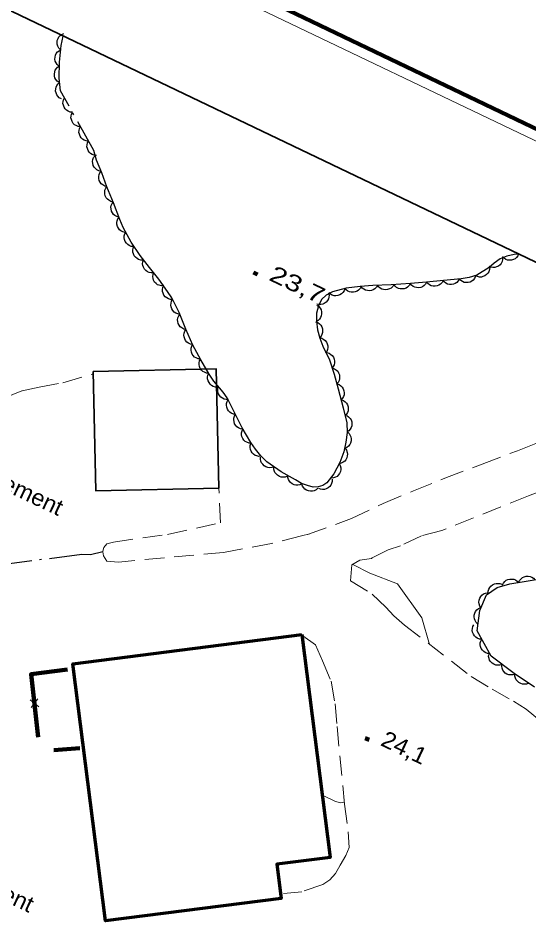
# Model space of a CAD drawing. Extents: x 356765 to 358572, y 5103174 to 5104650.
# Drawn here: x 358125.7 to 358172.3, y 5104085.1 to 5104167.6 of the extents above; entities that cross this region are included whole.
import ezdxf

# ---------------------------------------------------------------- set-up
doc = ezdxf.new("R2010")
doc.units = 0
doc.header["$LTSCALE"] = 0.6
doc.linetypes.add('DOT_DASHED', pattern=[7.7, 5, -1.2, 0.3, -1.2])
doc.linetypes.add('MEDIUM_DASHED', pattern=[4.5, 3, -1.5])
for name, color, linetype, lineweight in [('19', 7, 'Continuous', 13), ('2', 7, 'Continuous', 13), ('3', 7, 'Continuous', 140), ('31', 7, 'Continuous', 70), ('37', 7, 'Continuous', 13), ('41', 7, 'DOT_DASHED', 25), ('44', 7, 'Continuous', 25), ('52', 7, 'Continuous', 13), ('60', 7, 'Continuous', 13)]:
    doc.layers.add(name, color=color, linetype=linetype, lineweight=lineweight)

msp = doc.modelspace()

# ---------------------------------------------------------------- linework, layer by layer
at = {"layer": '19', "linetype": 'MEDIUM_DASHED'}
for points in [[(358152.14, 5104120.51), (358156.15, 5104121.97), (358159.04, 5104123.33), (358161.81, 5104124.51), (358164.67, 5104125.65), (358168.08, 5104126.93), (358171.3, 5104128.16), (358174.35, 5104129.36)], [(358178.37, 5104126.36), (358172.3, 5104124.04), (358164.38, 5104120.87), (358162.55, 5104120.39), (358160.62, 5104119.48), (358159.5, 5104119.11), (358158.03, 5104118.38), (358157.97, 5104118.33), (358156.9, 5104118.17), (358156.17, 5104117.74), (358156.07, 5104116.3), (358158.05, 5104115.07), (358159.27, 5104113.9), (358160, 5104113.1), (358161, 5104112.25), (358167.07, 5104107.56), (358168.98, 5104106.4), (358170.94, 5104105.31), (358172.1, 5104104.57), (358173.91, 5104103.07)], [(358152.36, 5104120.57), (358151.58, 5104120.38), (358148.86, 5104119.69), (358144.46, 5104118.88), (358134.88, 5104118), (358133.84, 5104118.08), (358133.52, 5104118.56), (358133.47, 5104118.92)], [(358151.71, 5104111.28), (358152.88, 5104110.46), (358153.51, 5104108.99), (358154.29, 5104107.13), (358154.65, 5104105.07), (358154.83, 5104103), (358155.51, 5104095.93), (358155.85, 5104093.38), (358155.94, 5104091.96), (358155.63, 5104091.24), (358155.12, 5104090.35), (358154.7, 5104089.6), (358154.17, 5104089.01), (358153.53, 5104088.58), (358151.63, 5104087.93), (358149.96, 5104087.77)]]:
    msp.add_lwpolyline(points, dxfattribs=at)
at = {"layer": '2'}
for points in [[(358156.26, 5104117.79), (358157.83, 5104116.99), (358160.36, 5104116), (358162.58, 5104112.9), (358163.28, 5104110.49)], [(358155.49, 5104096.1), (358155.19, 5104096.04), (358154.7, 5104096.16), (358153.5, 5104096.75)]]:
    msp.add_lwpolyline(points, dxfattribs=at)
at = {"layer": '3'}
for p, q in [((358147.22, 5104144.4), (358147.58, 5104144.23)), ((358157.41, 5104101.95), (358157.77, 5104101.78))]:
    msp.add_line(p, q, dxfattribs=at)
at = {"layer": '31', "lineweight": 35}
msp.add_lwpolyline([(358144.04, 5104124.74), (358132.83, 5104124.49), (358132.59, 5104135.38), (358143.8, 5104135.63), (358144.04, 5104124.74)], close=True, dxfattribs=at)
at = {"layer": '31'}
msp.add_lwpolyline([(358151.61, 5104111.38), (358154.2, 5104091.06), (358149.34, 5104090.44), (358149.74, 5104087.3), (358133.7, 5104085.26), (358130.72, 5104108.72), (358151.61, 5104111.38)], close=True, dxfattribs=at)
at = {"layer": '37'}
for p, q in [((358126.83, 5104105.43), (358127.61, 5104104.8)), ((358126.91, 5104104.72), (358127.53, 5104105.51)), ((358127.33, 5104104.12), (358127.57, 5104102.04)), ((358128.98, 5104100.85), (358131.35, 5104101.02))]:
    msp.add_line(p, q, dxfattribs=at)
at = {"layer": '37', "lineweight": 158}
msp.add_line((358128.98, 5104100.85), (358131.35, 5104101.02), dxfattribs=at)
msp.add_lwpolyline([(358130.23, 5104108.19), (358126.92, 5104107.76), (358127.57, 5104102.04)], dxfattribs=at)
at = {"layer": '37'}
msp.add_lwpolyline([(358130.23, 5104108.19), (358126.92, 5104107.76), (358127.11, 5104106.11)], dxfattribs=at)
at = {"layer": '41'}
msp.add_lwpolyline([(358133.47, 5104118.92), (358132.33, 5104118.66), (358131.56, 5104118.69), (358124.5, 5104117.79), (358114.01, 5104117.03)], dxfattribs=at)
at = {"layer": '44'}
for points in [[(358129.59, 5104164.74), (358129.44, 5104164.89), (358129.35, 5104165.07), (358129.3, 5104165.23), (358129.29, 5104165.41), (358129.31, 5104165.59), (358129.38, 5104165.77), (358129.46, 5104165.91), (358129.58, 5104166.03), (358129.73, 5104166.14), (358129.9, 5104166.21)], [(358129.46, 5104163.24), (358129.3, 5104163.38), (358129.19, 5104163.55), (358129.12, 5104163.7), (358129.09, 5104163.87), (358129.1, 5104164.06), (358129.15, 5104164.24), (358129.21, 5104164.39), (358129.33, 5104164.53), (358129.47, 5104164.65), (358129.63, 5104164.74)], [(358129.47, 5104161.74), (358129.3, 5104161.86), (358129.18, 5104162.02), (358129.09, 5104162.16), (358129.05, 5104162.33), (358129.04, 5104162.52), (358129.07, 5104162.71), (358129.12, 5104162.86), (358129.22, 5104163.01), (358129.34, 5104163.14), (358129.49, 5104163.24)], [(358129.68, 5104160.25), (358129.49, 5104160.35), (358129.35, 5104160.5), (358129.25, 5104160.63), (358129.19, 5104160.79), (358129.15, 5104160.97), (358129.16, 5104161.16), (358129.19, 5104161.32), (358129.27, 5104161.48), (358129.38, 5104161.63), (358129.52, 5104161.74)], [(358130.69, 5104159.03), (358130.48, 5104159.05), (358130.29, 5104159.13), (358130.15, 5104159.21), (358130.03, 5104159.33), (358129.92, 5104159.49), (358129.86, 5104159.67), (358129.82, 5104159.83), (358129.84, 5104160), (358129.88, 5104160.18), (358129.96, 5104160.34)], [(358131.42, 5104157.72), (358131.21, 5104157.74), (358131.02, 5104157.81), (358130.88, 5104157.9), (358130.76, 5104158.02), (358130.65, 5104158.18), (358130.59, 5104158.36), (358130.55, 5104158.51), (358130.56, 5104158.69), (358130.61, 5104158.87), (358130.69, 5104159.03)], [(358132.15, 5104156.41), (358131.94, 5104156.43), (358131.75, 5104156.5), (358131.61, 5104156.58), (358131.48, 5104156.71), (358131.38, 5104156.86), (358131.32, 5104157.04), (358131.28, 5104157.2), (358131.29, 5104157.38), (358131.34, 5104157.56), (358131.42, 5104157.72)], [(358132.88, 5104155.1), (358132.67, 5104155.12), (358132.48, 5104155.19), (358132.34, 5104155.27), (358132.21, 5104155.4), (358132.11, 5104155.55), (358132.05, 5104155.73), (358132.01, 5104155.89), (358132.02, 5104156.07), (358132.07, 5104156.25), (358132.15, 5104156.41)], [(358133.3, 5104153.65), (358133.09, 5104153.69), (358132.91, 5104153.79), (358132.78, 5104153.89), (358132.67, 5104154.03), (358132.59, 5104154.19), (358132.55, 5104154.38), (358132.53, 5104154.54), (358132.56, 5104154.71), (358132.62, 5104154.89), (358132.72, 5104155.04)], [(358133.83, 5104152.25), (358133.63, 5104152.3), (358133.45, 5104152.4), (358133.32, 5104152.5), (358133.22, 5104152.65), (358133.14, 5104152.81), (358133.1, 5104153), (358133.09, 5104153.16), (358133.13, 5104153.34), (358133.2, 5104153.51), (358133.3, 5104153.65)], [(358134.4, 5104150.86), (358134.19, 5104150.9), (358134.02, 5104151), (358133.88, 5104151.1), (358133.78, 5104151.24), (358133.69, 5104151.4), (358133.65, 5104151.59), (358133.63, 5104151.75), (358133.66, 5104151.93), (358133.73, 5104152.1), (358133.83, 5104152.25)], [(358134.94, 5104149.46), (358134.74, 5104149.51), (358134.56, 5104149.61), (358134.43, 5104149.71), (358134.33, 5104149.85), (358134.25, 5104150.02), (358134.21, 5104150.21), (358134.19, 5104150.37), (358134.23, 5104150.54), (358134.3, 5104150.71), (358134.4, 5104150.86)], [(358135.49, 5104148.07), (358135.29, 5104148.11), (358135.11, 5104148.21), (358134.98, 5104148.31), (358134.88, 5104148.45), (358134.79, 5104148.62), (358134.75, 5104148.81), (358134.74, 5104148.97), (358134.77, 5104149.14), (358134.84, 5104149.31), (358134.94, 5104149.46)], [(358136.27, 5104146.78), (358136.06, 5104146.8), (358135.87, 5104146.87), (358135.73, 5104146.96), (358135.61, 5104147.08), (358135.5, 5104147.24), (358135.44, 5104147.42), (358135.4, 5104147.58), (358135.42, 5104147.75), (358135.46, 5104147.93), (358135.55, 5104148.09)], [(358137.13, 5104145.55), (358136.92, 5104145.55), (358136.73, 5104145.61), (358136.58, 5104145.68), (358136.45, 5104145.8), (358136.33, 5104145.94), (358136.25, 5104146.12), (358136.2, 5104146.27), (358136.2, 5104146.45), (358136.23, 5104146.63), (358136.3, 5104146.8)], [(358138.09, 5104144.39), (358137.88, 5104144.38), (358137.69, 5104144.42), (358137.53, 5104144.48), (358137.39, 5104144.59), (358137.26, 5104144.72), (358137.17, 5104144.89), (358137.11, 5104145.04), (358137.09, 5104145.22), (358137.11, 5104145.4), (358137.16, 5104145.57)], [(358169.94, 5104145.81), (358169.94, 5104145.6), (358169.89, 5104145.41), (358169.82, 5104145.25), (358169.71, 5104145.12), (358169.56, 5104145), (358169.39, 5104144.92), (358169.24, 5104144.87), (358169.06, 5104144.86), (358168.88, 5104144.89), (358168.71, 5104144.95)], [(358171.41, 5104146.13), (358171.33, 5104145.94), (358171.2, 5104145.78), (358171.08, 5104145.67), (358170.93, 5104145.59), (358170.75, 5104145.54), (358170.56, 5104145.53), (358170.39, 5104145.55), (358170.23, 5104145.61), (358170.07, 5104145.71), (358169.94, 5104145.83)], [(358168.76, 5104144.89), (358168.75, 5104144.68), (358168.68, 5104144.49), (358168.6, 5104144.34), (358168.48, 5104144.22), (358168.33, 5104144.11), (358168.15, 5104144.04), (358168, 5104143.99), (358167.82, 5104144), (358167.64, 5104144.04), (358167.48, 5104144.11)], [(358139.02, 5104143.22), (358138.81, 5104143.2), (358138.61, 5104143.25), (358138.46, 5104143.3), (358138.32, 5104143.41), (358138.19, 5104143.54), (358138.1, 5104143.71), (358138.04, 5104143.86), (358138.02, 5104144.04), (358138.04, 5104144.22), (358138.09, 5104144.39)], [(358164.51, 5104143.68), (358164.41, 5104143.5), (358164.26, 5104143.36), (358164.13, 5104143.26), (358163.96, 5104143.2), (358163.78, 5104143.17), (358163.59, 5104143.18), (358163.43, 5104143.21), (358163.27, 5104143.29), (358163.13, 5104143.4), (358163.01, 5104143.54)], [(358166, 5104143.83), (358165.9, 5104143.64), (358165.75, 5104143.5), (358165.62, 5104143.4), (358165.46, 5104143.34), (358165.27, 5104143.31), (358165.08, 5104143.32), (358164.92, 5104143.35), (358164.77, 5104143.43), (358164.62, 5104143.55), (358164.51, 5104143.68)], [(358167.48, 5104144.07), (358167.39, 5104143.88), (358167.26, 5104143.73), (358167.13, 5104143.62), (358166.98, 5104143.54), (358166.8, 5104143.5), (358166.6, 5104143.5), (358166.44, 5104143.51), (358166.28, 5104143.58), (358166.13, 5104143.68), (358166, 5104143.81)], [(358139.84, 5104141.96), (358139.63, 5104141.96), (358139.44, 5104142.02), (358139.29, 5104142.09), (358139.15, 5104142.21), (358139.04, 5104142.35), (358138.96, 5104142.53), (358138.91, 5104142.68), (358138.91, 5104142.86), (358138.94, 5104143.04), (358139.01, 5104143.21)], [(358155.54, 5104142.95), (358155.47, 5104142.75), (358155.35, 5104142.59), (358155.24, 5104142.47), (358155.08, 5104142.38), (358154.91, 5104142.32), (358154.72, 5104142.3), (358154.56, 5104142.3), (358154.39, 5104142.36), (358154.23, 5104142.45), (358154.09, 5104142.57)], [(358157.03, 5104143.14), (358156.93, 5104142.96), (358156.79, 5104142.81), (358156.66, 5104142.71), (358156.5, 5104142.64), (358156.32, 5104142.61), (358156.12, 5104142.62), (358155.96, 5104142.64), (358155.81, 5104142.72), (358155.66, 5104142.83), (358155.54, 5104142.96)], [(358158.52, 5104143.26), (358158.42, 5104143.08), (358158.27, 5104142.94), (358158.14, 5104142.84), (358157.97, 5104142.78), (358157.79, 5104142.75), (358157.6, 5104142.77), (358157.44, 5104142.8), (358157.29, 5104142.88), (358157.14, 5104143), (358157.03, 5104143.14)], [(358160.02, 5104143.31), (358159.91, 5104143.13), (358159.76, 5104143), (358159.62, 5104142.91), (358159.45, 5104142.85), (358159.27, 5104142.83), (358159.08, 5104142.85), (358158.92, 5104142.89), (358158.77, 5104142.98), (358158.63, 5104143.1), (358158.52, 5104143.25)], [(358161.52, 5104143.41), (358161.41, 5104143.23), (358161.26, 5104143.09), (358161.13, 5104143), (358160.96, 5104142.94), (358160.78, 5104142.91), (358160.59, 5104142.93), (358160.43, 5104142.97), (358160.27, 5104143.06), (358160.13, 5104143.17), (358160.02, 5104143.32)], [(358163.01, 5104143.54), (358162.91, 5104143.36), (358162.77, 5104143.22), (358162.63, 5104143.12), (358162.47, 5104143.06), (358162.29, 5104143.03), (358162.09, 5104143.04), (358161.93, 5104143.07), (358161.78, 5104143.15), (358161.63, 5104143.27), (358161.52, 5104143.41)], [(358154.06, 5104142.57), (358154.1, 5104142.36), (358154.08, 5104142.16), (358154.04, 5104142), (358153.95, 5104141.85), (358153.83, 5104141.71), (358153.67, 5104141.6), (358153.53, 5104141.52), (358153.35, 5104141.49), (358153.17, 5104141.49), (358152.99, 5104141.52)], [(358140.51, 5104140.61), (358140.3, 5104140.64), (358140.11, 5104140.72), (358139.97, 5104140.81), (358139.85, 5104140.94), (358139.76, 5104141.09), (358139.7, 5104141.28), (358139.67, 5104141.44), (358139.69, 5104141.61), (358139.74, 5104141.79), (358139.82, 5104141.95)], [(358152.99, 5104141.43), (358153.16, 5104141.31), (358153.28, 5104141.15), (358153.37, 5104141), (358153.41, 5104140.83), (358153.42, 5104140.65), (358153.38, 5104140.46), (358153.33, 5104140.3), (358153.23, 5104140.16), (358153.1, 5104140.03), (358152.95, 5104139.93)], [(358141.05, 5104139.21), (358140.84, 5104139.26), (358140.67, 5104139.36), (358140.53, 5104139.46), (358140.43, 5104139.6), (358140.35, 5104139.76), (358140.31, 5104139.95), (358140.29, 5104140.11), (358140.32, 5104140.28), (358140.39, 5104140.46), (358140.49, 5104140.61)], [(358152.87, 5104139.91), (358153.07, 5104139.84), (358153.24, 5104139.72), (358153.35, 5104139.61), (358153.44, 5104139.45), (358153.5, 5104139.28), (358153.52, 5104139.09), (358153.52, 5104138.93), (358153.46, 5104138.76), (358153.37, 5104138.6), (358153.25, 5104138.46)], [(358141.65, 5104137.84), (358141.45, 5104137.88), (358141.27, 5104137.97), (358141.13, 5104138.07), (358141.02, 5104138.2), (358140.93, 5104138.37), (358140.89, 5104138.55), (358140.86, 5104138.71), (358140.89, 5104138.89), (358140.95, 5104139.06), (358141.05, 5104139.21)], [(358153.25, 5104138.46), (358153.45, 5104138.41), (358153.63, 5104138.31), (358153.76, 5104138.21), (358153.86, 5104138.07), (358153.94, 5104137.91), (358153.98, 5104137.72), (358154, 5104137.56), (358153.96, 5104137.38), (358153.89, 5104137.21), (358153.79, 5104137.06)], [(358142.37, 5104136.53), (358142.17, 5104136.54), (358141.98, 5104136.62), (358141.83, 5104136.7), (358141.71, 5104136.83), (358141.61, 5104136.98), (358141.55, 5104137.16), (358141.51, 5104137.32), (358141.52, 5104137.5), (358141.57, 5104137.68), (358141.65, 5104137.84)], [(358153.91, 5104137.11), (358154.11, 5104137.05), (358154.28, 5104136.94), (358154.4, 5104136.84), (358154.5, 5104136.69), (358154.58, 5104136.52), (358154.61, 5104136.33), (358154.61, 5104136.17), (358154.57, 5104136), (358154.49, 5104135.83), (358154.38, 5104135.69)], [(358143.12, 5104135.23), (358142.92, 5104135.24), (358142.73, 5104135.31), (358142.58, 5104135.39), (358142.46, 5104135.52), (358142.35, 5104135.67), (358142.28, 5104135.85), (358142.24, 5104136.01), (358142.25, 5104136.18), (358142.29, 5104136.36), (358142.37, 5104136.52)], [(358154.41, 5104135.69), (358154.61, 5104135.63), (358154.77, 5104135.51), (358154.89, 5104135.4), (358154.98, 5104135.25), (358155.05, 5104135.08), (358155.07, 5104134.89), (358155.07, 5104134.72), (358155.02, 5104134.56), (358154.94, 5104134.39), (358154.82, 5104134.25)], [(358143.95, 5104133.97), (358143.74, 5104133.97), (358143.54, 5104134.03), (358143.39, 5104134.11), (358143.26, 5104134.22), (358143.15, 5104134.37), (358143.07, 5104134.54), (358143.02, 5104134.7), (358143.02, 5104134.87), (358143.05, 5104135.06), (358143.12, 5104135.22)], [(358144.93, 5104132.83), (358144.72, 5104132.82), (358144.52, 5104132.87), (358144.37, 5104132.94), (358144.23, 5104133.04), (358144.11, 5104133.18), (358144.02, 5104133.35), (358143.96, 5104133.51), (358143.95, 5104133.68), (358143.97, 5104133.87), (358144.03, 5104134.04)], [(358154.83, 5104134.26), (358155.03, 5104134.19), (358155.19, 5104134.07), (358155.31, 5104133.95), (358155.4, 5104133.8), (358155.46, 5104133.62), (358155.48, 5104133.43), (358155.47, 5104133.27), (358155.42, 5104133.1), (358155.33, 5104132.94), (358155.21, 5104132.8)], [(358145.57, 5104131.48), (358145.37, 5104131.5), (358145.18, 5104131.59), (358145.04, 5104131.67), (358144.92, 5104131.8), (358144.83, 5104131.96), (358144.77, 5104132.14), (358144.74, 5104132.3), (358144.76, 5104132.48), (358144.81, 5104132.66), (358144.9, 5104132.82)], [(358155.22, 5104132.81), (358155.42, 5104132.73), (358155.58, 5104132.61), (358155.7, 5104132.5), (358155.78, 5104132.34), (358155.84, 5104132.17), (358155.85, 5104131.98), (358155.85, 5104131.81), (358155.79, 5104131.65), (358155.7, 5104131.48), (358155.58, 5104131.35)], [(358146.23, 5104130.13), (358146.03, 5104130.16), (358145.84, 5104130.24), (358145.7, 5104130.33), (358145.59, 5104130.46), (358145.49, 5104130.62), (358145.44, 5104130.81), (358145.41, 5104130.97), (358145.43, 5104131.14), (358145.48, 5104131.32), (358145.57, 5104131.47)], [(358155.72, 5104131.37), (358155.89, 5104131.26), (358156.03, 5104131.1), (358156.12, 5104130.97), (358156.17, 5104130.8), (358156.19, 5104130.62), (358156.17, 5104130.43), (358156.13, 5104130.27), (358156.04, 5104130.12), (358155.91, 5104129.98), (358155.77, 5104129.87)], [(358147.01, 5104128.84), (358146.8, 5104128.86), (358146.61, 5104128.93), (358146.46, 5104129), (358146.34, 5104129.13), (358146.23, 5104129.28), (358146.16, 5104129.46), (358146.12, 5104129.61), (358146.13, 5104129.79), (358146.17, 5104129.97), (358146.24, 5104130.13)], [(358155.78, 5104129.87), (358155.93, 5104129.73), (358156.04, 5104129.56), (358156.1, 5104129.41), (358156.12, 5104129.23), (358156.12, 5104129.05), (358156.06, 5104128.86), (358155.99, 5104128.71), (358155.88, 5104128.58), (358155.73, 5104128.46), (358155.57, 5104128.38)], [(358147.92, 5104127.65), (358147.71, 5104127.63), (358147.51, 5104127.68), (358147.36, 5104127.73), (358147.21, 5104127.83), (358147.09, 5104127.97), (358146.99, 5104128.13), (358146.93, 5104128.28), (358146.91, 5104128.46), (358146.92, 5104128.64), (358146.97, 5104128.82)], [(358155.58, 5104128.38), (358155.7, 5104128.21), (358155.76, 5104128.01), (358155.79, 5104127.85), (358155.77, 5104127.68), (358155.72, 5104127.5), (358155.63, 5104127.33), (358155.53, 5104127.2), (358155.39, 5104127.1), (358155.22, 5104127.02), (358155.05, 5104126.97)], [(358149.07, 5104126.7), (358148.88, 5104126.63), (358148.68, 5104126.61), (358148.51, 5104126.63), (358148.35, 5104126.69), (358148.19, 5104126.78), (358148.05, 5104126.92), (358147.95, 5104127.04), (358147.88, 5104127.21), (358147.85, 5104127.39), (358147.85, 5104127.57)], [(358150.3, 5104125.84), (358150.1, 5104125.76), (358149.9, 5104125.75), (358149.74, 5104125.76), (358149.57, 5104125.82), (358149.41, 5104125.92), (358149.28, 5104126.05), (358149.17, 5104126.18), (358149.11, 5104126.34), (358149.07, 5104126.52), (358149.07, 5104126.7)], [(358155.03, 5104126.98), (358155.13, 5104126.8), (358155.17, 5104126.6), (358155.18, 5104126.43), (358155.14, 5104126.26), (358155.07, 5104126.09), (358154.95, 5104125.94), (358154.84, 5104125.82), (358154.68, 5104125.74), (358154.51, 5104125.67), (358154.33, 5104125.65)], [(358151.63, 5104125.14), (358151.45, 5104125.05), (358151.25, 5104125.02), (358151.08, 5104125.01), (358150.91, 5104125.06), (358150.74, 5104125.14), (358150.6, 5104125.26), (358150.48, 5104125.38), (358150.4, 5104125.53), (358150.35, 5104125.71), (358150.33, 5104125.89)], [(358154.39, 5104125.56), (358154.39, 5104125.36), (358154.34, 5104125.16), (358154.27, 5104125.01), (358154.16, 5104124.88), (358154.02, 5104124.76), (358153.84, 5104124.68), (358153.69, 5104124.62), (358153.51, 5104124.62), (358153.33, 5104124.64), (358153.16, 5104124.71)], [(358153.08, 5104124.73), (358152.92, 5104124.59), (358152.74, 5104124.5), (358152.58, 5104124.46), (358152.4, 5104124.46), (358152.22, 5104124.49), (358152.04, 5104124.56), (358151.9, 5104124.65), (358151.79, 5104124.78), (358151.69, 5104124.93), (358151.63, 5104125.1)], [(358169.93, 5104115.88), (358170.01, 5104116.07), (358170.15, 5104116.23), (358170.27, 5104116.34), (358170.43, 5104116.41), (358170.61, 5104116.45), (358170.8, 5104116.45), (358170.97, 5104116.44), (358171.13, 5104116.37), (358171.28, 5104116.27), (358171.41, 5104116.13)], [(358171.41, 5104116.13), (358171.49, 5104116.33), (358171.63, 5104116.48), (358171.75, 5104116.59), (358171.91, 5104116.66), (358172.09, 5104116.71), (358172.28, 5104116.71), (358172.45, 5104116.69), (358172.61, 5104116.62), (358172.76, 5104116.52), (358172.89, 5104116.39)], [(358168.63, 5104115.13), (358168.63, 5104115.34), (358168.69, 5104115.53), (358168.76, 5104115.68), (358168.87, 5104115.81), (358169.02, 5104115.93), (358169.19, 5104116.01), (358169.35, 5104116.06), (358169.52, 5104116.06), (358169.7, 5104116.04), (358169.87, 5104115.97)], [(358167.96, 5104113.82), (358167.85, 5104113.99), (358167.79, 5104114.19), (358167.77, 5104114.35), (358167.79, 5104114.52), (358167.85, 5104114.7), (358167.95, 5104114.86), (358168.05, 5104114.99), (358168.2, 5104115.09), (358168.37, 5104115.16), (358168.54, 5104115.2)], [(358167.69, 5104112.35), (358167.54, 5104112.49), (358167.43, 5104112.66), (358167.37, 5104112.81), (358167.35, 5104112.99), (358167.35, 5104113.17), (358167.41, 5104113.35), (358167.48, 5104113.5), (358167.59, 5104113.64), (358167.73, 5104113.75), (358167.9, 5104113.83)], [(358168.03, 5104110.96), (358167.82, 5104110.98), (358167.63, 5104111.06), (358167.49, 5104111.14), (358167.37, 5104111.26), (358167.27, 5104111.42), (358167.2, 5104111.6), (358167.16, 5104111.76), (358167.18, 5104111.93), (358167.22, 5104112.11), (358167.3, 5104112.27)], [(358168.76, 5104109.65), (358168.55, 5104109.67), (358168.36, 5104109.74), (358168.22, 5104109.83), (358168.1, 5104109.95), (358167.99, 5104110.11), (358167.93, 5104110.29), (358167.89, 5104110.45), (358167.9, 5104110.62), (358167.95, 5104110.8), (358168.03, 5104110.96)], [(358169.87, 5104108.67), (358169.67, 5104108.61), (358169.47, 5104108.6), (358169.31, 5104108.61), (358169.14, 5104108.68), (358168.99, 5104108.78), (358168.85, 5104108.92), (358168.75, 5104109.05), (358168.7, 5104109.21), (358168.66, 5104109.39), (358168.67, 5104109.57)], [(358171.07, 5104107.77), (358170.87, 5104107.7), (358170.67, 5104107.7), (358170.5, 5104107.71), (358170.34, 5104107.78), (358170.18, 5104107.88), (358170.05, 5104108.02), (358169.95, 5104108.15), (358169.89, 5104108.31), (358169.86, 5104108.49), (358169.87, 5104108.67)], [(358172.32, 5104106.95), (358172.13, 5104106.87), (358171.93, 5104106.85), (358171.76, 5104106.86), (358171.6, 5104106.91), (358171.43, 5104107), (358171.29, 5104107.13), (358171.19, 5104107.26), (358171.12, 5104107.42), (358171.07, 5104107.6), (358171.07, 5104107.78)]]:
    msp.add_lwpolyline(points, dxfattribs=at)
at = {"layer": '44', "linetype": 'DOT_DASHED'}
for points in [[(358171.42, 5104146.09), (358171.01, 5104146.05), (358170.32, 5104145.91), (358169.71, 5104145.65), (358169.18, 5104145.28), (358168.71, 5104144.86), (358167.59, 5104144.18), (358166.9, 5104143.97), (358166.15, 5104143.84), (358164.56, 5104143.69), (358162.99, 5104143.54), (358161.55, 5104143.41), (358159.76, 5104143.3), (358158.11, 5104143.23), (358156.93, 5104143.13), (358155.67, 5104142.98), (358154.41, 5104142.65), (358153.85, 5104142.36), (358153.42, 5104141.94), (358153.13, 5104141.37), (358152.97, 5104140.7), (358152.95, 5104139.97), (358153.06, 5104139.2), (358153.26, 5104138.43), (358153.54, 5104137.71), (358154.13, 5104136.44), (358154.57, 5104135.13), (358154.95, 5104133.8), (358155.4, 5104132.08), (358155.74, 5104130.7), (358155.77, 5104129.82), (358155.65, 5104128.95), (358155.46, 5104128.07), (358155.09, 5104127.09), (358154.54, 5104126.05), (358153.91, 5104125.23), (358153.55, 5104124.98), (358153.12, 5104124.86), (358152.64, 5104124.84), (358152.14, 5104124.97), (358151.6, 5104125.18), (358151.03, 5104125.49), (358149.73, 5104126.24), (358148.44, 5104127.15), (358147.89, 5104127.69), (358147.4, 5104128.29), (358146.97, 5104128.91), (358146.17, 5104130.26), (358145.46, 5104131.7), (358144.81, 5104132.99), (358144.43, 5104133.5), (358143.59, 5104134.51), (358143.18, 5104135.13), (358142.41, 5104136.46), (358141.67, 5104137.8), (358141.03, 5104139.26), (358140.43, 5104140.76), (358139.75, 5104142.09), (358139.36, 5104142.68), (358138.56, 5104143.8), (358137.71, 5104144.88), (358136.86, 5104145.96), (358136.04, 5104147.19), (358135.31, 5104148.53), (358135.02, 5104149.26), (358134.44, 5104150.76), (358133.84, 5104152.22), (358133.36, 5104153.5), (358132.88, 5104154.66), (358132.63, 5104155.54), (358129.6, 5104160.99), (358129.48, 5104162.15), (358129.5, 5104163.61), (358129.67, 5104165.13), (358129.85, 5104165.97), (358129.85, 5104165.98)], [(358172.86, 5104106.59), (358170.98, 5104107.84), (358168.89, 5104109.41), (358167.61, 5104111.72), (358167.86, 5104113.57), (358168.47, 5104115.02), (358169.43, 5104115.67), (358170.61, 5104116), (358174.98, 5104116.74)]]:
    msp.add_lwpolyline(points, dxfattribs=at)
at = {"layer": '52', "linetype": 'MEDIUM_DASHED'}
for points in [[(358114.41, 5104131.66), (358115.72, 5104131.53), (358117.91, 5104130.91), (358119.61, 5104131.12), (358122.93, 5104132.45), (358124.42, 5104132.94), (358126.1, 5104133.63), (358127.64, 5104133.96), (358129.82, 5104134.36), (358132.59, 5104135.17)], [(358133.47, 5104118.92), (358133.46, 5104118.98), (358133.56, 5104119.32), (358133.84, 5104119.66), (358134.43, 5104119.82), (358139.36, 5104120.53), (358144.2, 5104121.58), (358144.04, 5104124.74)]]:
    msp.add_lwpolyline(points, dxfattribs=at)
at = {"layer": '60', "lineweight": 158}
msp.add_lwpolyline([(356765.24, 5103856.84), (358192.2, 5103173.84), (358571.69, 5103966.7), (357144.73, 5104649.7)], close=True, dxfattribs=at)
at = {"layer": '60'}
msp.add_lwpolyline([(356766.57, 5103857.31), (358191.72, 5103175.17), (358570.35, 5103966.23), (357145.2, 5104648.37)], close=True, dxfattribs=at)
at = {"layer": '60', "lineweight": 35}
msp.add_lwpolyline([(356779.89, 5103862.01), (357952.48, 5103300.77), (358322.47, 5104073.79), (357149.88, 5104635.03)], close=True, dxfattribs=at)

# ---------------------------------------------------------------- texts
at = {"layer": '3'}
for s, width, p in [('23,7   ', 1.35, (358148.52, 5104143.76)), ('24,1   ', 1.1, (358158.71, 5104101.32))]:
    msp.add_text(s, height=1.5, rotation=334.619, dxfattribs=dict(at, width=width)).set_placement(p)
at = {"layer": '52', "width": 1.05}
for p in [(358117.11, 5104127.99), (358114.43, 5104091.8)]:
    msp.add_text('Stationnement', height=1.5, rotation=334.72, dxfattribs=at).set_placement(p)

doc.saveas('drawing.dxf')
